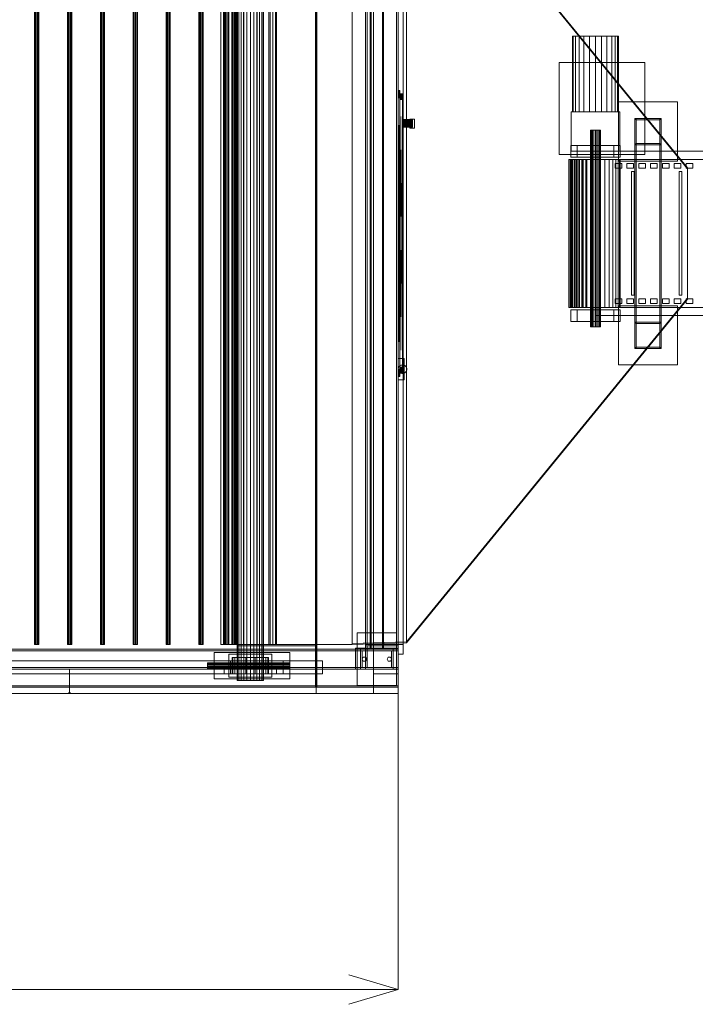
# Model space of a CAD drawing. Header units: millimetres. Extents: x -4395 to 65662, y -65530 to 6847.
# Tile 959 of 1034: x 59309 to 61365, y -20345 to -17350. Entities that reach past the tile are written whole.
import ezdxf

# ---------------------------------------------------------------- set-up
doc = ezdxf.new("R2010")
doc.units = ezdxf.units.MM
for name, color, linetype, lineweight in [('COTAS_O', 1, 'Continuous', 0), ('superior_C04', 7, 'Continuous', 0), ('superior_secador', 7, 'Continuous', 0)]:
    doc.layers.add(name, color=color, linetype=linetype, lineweight=lineweight)
doc.dimstyles.new('R19_100', dxfattribs={"dimtxt": 250, "dimasz": 150, "dimexe": 150, "dimexo": 80, "dimgap": 100, "dimtad": 1, "dimtih": 1, "dimtoh": 1, "dimdsep": 46, "dimcen": 0.09, "dimadec": 0, "dimazin": 0, "dimtfac": 1, "dimtdec": 4, "dimtofl": 0, "dimtmove": 0, "dimatfit": 3, "dimfxl": 1, "dimtolj": 1, "dimtzin": 0, "dimarcsym": 0})

# ---------------------------------------------------------------- blocks, each defined once
blk = doc.blocks.new('DIM_R33_40')
at = {"layer": 'COTAS_O'}
for p, q in [((40461.1, -19400), (40461.1, -20300)), ((60461.1, -19400), (60461.1, -20300)), ((40461.1, -20300), (40611.1, -20255)), ((60461.1, -20300), (60311.1, -20255)), ((40461.1, -20300), (60461.1, -20300)), ((40461.1, -20300), (40611.1, -20345)), ((60461.1, -20300), (60311.1, -20345))]:
    blk.add_line(p, q, dxfattribs=at)
blk.add_text('20000 O', height=250, dxfattribs=at).set_placement((50461.1, -20200))

msp = doc.modelspace()

# ---------------------------------------------------------------- linework, layer by layer
at = {"layer": 'superior_C04'}
for p, q in [((60993.519, -17400), (60991.134, -17400)), ((60991.134, -17400), (60991.134, -17630)), ((61000.512, -17400), (60993.519, -17400)), ((60993.519, -17400), (60993.519, -17630)), ((61011.636, -17400), (61000.512, -17400)), ((61000.512, -17400), (61000.512, -17630)), ((61026.134, -17400), (61011.636, -17400)), ((61011.636, -17400), (61011.636, -17630)), ((61043.017, -17400), (61026.134, -17400)), ((61026.134, -17400), (61026.134, -17630)), ((61061.134, -17400), (61043.017, -17400)), ((61043.017, -17400), (61043.017, -17630)), ((61079.251, -17400), (61061.134, -17400)), ((61061.134, -17400), (61061.134, -17630)), ((61096.134, -17400), (61079.251, -17400)), ((61079.251, -17400), (61079.251, -17630)), ((61110.631, -17400), (61096.134, -17400)), ((61096.134, -17400), (61096.134, -17630)), ((61121.756, -17400), (61110.631, -17400)), ((61110.631, -17400), (61110.631, -17630)), ((61128.749, -17400), (61121.756, -17400)), ((61121.756, -17400), (61121.756, -17630)), ((61128.749, -17400), (61131.134, -17400)), ((61128.749, -17400), (61128.749, -17630)), ((61131.134, -17630), (61131.134, -17400)), ((60951.134, -17760), (60951.134, -17480)), ((60951.134, -17480), (61211.134, -17480)), ((61211.134, -17480), (61211.134, -17760)), ((61131.134, -17780), (61131.134, -17600)), ((61131.134, -17600), (61311.134, -17600)), ((61311.134, -17600), (61311.134, -17780)), ((60987.134, -17750), (60987.134, -17630)), ((60987.134, -17630), (61135.134, -17630)), ((60993.519, -17630), (60991.134, -17630)), ((61000.512, -17630), (60993.519, -17630)), ((61011.636, -17630), (61000.512, -17630)), ((61026.134, -17630), (61011.636, -17630)), ((61043.017, -17630), (61026.134, -17630)), ((61061.134, -17630), (61043.017, -17630)), ((61079.251, -17630), (61061.134, -17630)), ((61096.134, -17630), (61079.251, -17630)), ((61110.631, -17630), (61096.134, -17630)), ((61121.756, -17630), (61110.631, -17630)), ((61128.749, -17630), (61121.756, -17630)), ((61131.134, -17630), (61128.749, -17630)), ((61135.134, -17630), (61135.134, -17750)), ((61261.134, -17650), (61181.134, -17650)), ((61185.134, -17654), (61181.134, -17650)), ((61181.134, -17650), (61181.134, -17730)), ((61181.134, -17650), (61181.134, -18350)), ((61185.134, -17650), (61181.134, -17650)), ((61185.134, -18350), (61185.134, -17650)), ((61185.134, -17650), (61257.134, -17650)), ((61257.134, -17654), (61185.134, -17654)), ((61185.134, -17654), (61185.134, -17726)), ((61257.134, -17654), (61261.134, -17650)), ((61257.134, -17650), (61257.134, -18350)), ((61261.134, -17650), (61257.134, -17650)), ((61257.134, -17726), (61257.134, -17654)), ((61261.134, -17730), (61261.134, -17650)), ((61261.134, -18350), (61261.134, -17650)), ((61046.868, -17686), (61046.134, -17686)), ((61046.134, -17686), (61046.134, -18284)), ((61048.999, -17686), (61046.868, -17686)), ((61046.868, -17686), (61046.868, -18284)), ((61052.317, -17686), (61048.999, -17686)), ((61048.999, -17686), (61048.999, -18284)), ((61056.499, -17686), (61052.317, -17686)), ((61052.317, -17686), (61052.317, -18284)), ((61061.134, -17686), (61056.499, -17686)), ((61056.499, -17686), (61056.499, -18284)), ((61065.769, -17686), (61061.134, -17686)), ((61061.134, -17686), (61061.134, -18284)), ((61069.951, -17686), (61065.769, -17686)), ((61065.769, -17686), (61065.769, -18284)), ((61073.269, -17686), (61069.951, -17686)), ((61069.951, -17686), (61069.951, -18284)), ((61075.4, -17686), (61073.269, -17686)), ((61073.269, -17686), (61073.269, -18284)), ((61075.4, -17686), (61076.134, -17686)), ((61075.4, -17686), (61075.4, -18284)), ((61076.134, -18284), (61076.134, -17686)), ((61181.134, -17730), (61185.134, -17726)), ((61181.134, -17730), (61261.134, -17730)), ((61185.134, -17726), (61257.134, -17726)), ((61257.134, -17726), (61261.134, -17730)), ((61211.134, -17760), (60951.134, -17760)), ((60986.134, -17768), (60986.134, -17732)), ((60986.134, -17732), (61136.134, -17732)), ((61135.134, -17750), (60987.134, -17750)), ((61005.134, -17768), (61005.134, -17732)), ((61005.134, -17732), (61117.134, -17732)), ((61061.134, -17775), (61061.134, -17750)), ((62061.134, -17750), (61061.134, -17750)), ((61117.134, -17732), (61117.134, -17768)), ((61136.134, -17732), (61136.134, -17768)), ((60981.364, -17775), (60980.134, -17775)), ((60980.134, -17775), (60980.134, -18225)), ((60986.134, -17775), (60980.134, -17775)), ((60985.019, -17775), (60981.364, -17775)), ((60981.364, -17775), (60981.364, -18225)), ((60987.273, -17775), (60981.364, -17775)), ((60990.986, -17775), (60985.019, -17775)), ((60985.019, -17775), (60985.019, -18225)), ((60990.657, -17775), (60985.019, -17775)), ((61136.134, -17768), (60986.134, -17768)), ((60987.575, -17775), (60986.134, -17775)), ((60986.134, -17775), (60986.134, -18225)), ((60987.273, -17775), (60986.134, -17775)), ((60990.657, -17775), (60987.273, -17775)), ((60987.273, -18225), (60987.273, -17775)), ((60991.843, -17775), (60987.575, -17775)), ((60987.575, -17775), (60987.575, -18225)), ((60996.182, -17775), (60990.657, -17775)), ((60990.657, -18225), (60990.657, -17775)), ((60999.084, -17775), (60990.986, -17775)), ((60990.986, -17775), (60990.986, -18225)), ((60996.182, -17775), (60990.986, -17775)), ((60998.774, -17775), (60991.843, -17775)), ((60991.843, -17775), (60991.843, -18225)), ((61003.681, -17775), (60996.182, -17775)), ((60996.182, -18225), (60996.182, -17775)), ((61008.101, -17775), (60998.774, -17775)), ((60998.774, -17775), (60998.774, -18225)), ((61009.068, -17775), (60999.084, -17775)), ((60999.084, -17775), (60999.084, -18225)), ((61003.681, -17775), (60999.084, -17775)), ((61012.925, -17775), (61003.681, -17775)), ((61003.681, -18225), (61003.681, -17775)), ((61117.134, -17768), (61005.134, -17768)), ((61019.466, -17775), (61008.101, -17775)), ((61008.101, -17775), (61008.101, -18225)), ((61020.634, -17775), (61009.068, -17775)), ((61009.068, -17775), (61009.068, -18225)), ((61012.925, -17775), (61009.068, -17775)), ((61023.634, -17775), (61012.925, -17775)), ((61012.925, -18225), (61012.925, -17775)), ((61032.433, -17775), (61019.466, -17775)), ((61019.466, -17775), (61019.466, -18225)), ((61033.43, -17775), (61020.634, -17775)), ((61020.634, -17775), (61020.634, -18225)), ((61023.634, -17775), (61020.634, -17775)), ((61035.482, -17775), (61023.634, -17775)), ((61023.634, -18225), (61023.634, -17775)), ((61046.502, -17775), (61032.433, -17775)), ((61032.433, -17775), (61032.433, -18225)), ((61047.068, -17775), (61033.43, -17775)), ((61033.43, -17775), (61033.43, -18225)), ((61035.482, -17775), (61033.43, -17775)), ((61048.11, -17775), (61035.482, -17775)), ((61035.482, -18225), (61035.482, -17775)), ((61061.134, -17775), (61046.502, -17775)), ((61046.502, -17775), (61046.502, -18225)), ((61061.134, -17775), (61047.068, -17775)), ((61047.068, -17775), (61047.068, -18225)), ((61048.11, -17775), (61047.068, -17775)), ((61061.134, -17775), (61048.11, -17775)), ((61048.11, -18225), (61048.11, -17775)), ((61061.134, -18225), (61061.134, -17775)), ((62061.134, -17775), (61061.134, -17775)), ((61075.766, -17775), (61061.134, -17775)), ((61089.835, -17775), (61075.766, -17775)), ((61075.766, -17775), (61075.766, -18225)), ((61102.802, -17775), (61089.835, -17775)), ((61089.835, -17775), (61089.835, -18225)), ((61114.167, -17775), (61102.802, -17775)), ((61102.802, -17775), (61102.802, -18225)), ((61123.494, -17775), (61114.167, -17775)), ((61114.167, -17775), (61114.167, -18225)), ((61121.134, -17801), (61121.134, -17787)), ((61141.134, -17787), (61121.134, -17787)), ((61130.425, -17775), (61123.494, -17775)), ((61123.494, -17775), (61123.494, -18225)), ((61134.693, -17775), (61130.425, -17775)), ((61130.425, -17775), (61130.425, -18225)), ((61311.134, -17780), (61131.134, -17780)), ((61134.693, -17775), (61136.134, -17775)), ((61134.693, -17775), (61134.693, -18225)), ((61136.134, -18225), (61136.134, -17775)), ((61141.134, -17801), (61141.134, -17787)), ((61157.134, -17801), (61157.134, -17787)), ((61177.134, -17787), (61157.134, -17787)), ((61177.134, -17801), (61177.134, -17787)), ((61193.134, -17801), (61193.134, -17787)), ((61213.134, -17787), (61193.134, -17787)), ((61213.134, -17801), (61213.134, -17787)), ((61229.134, -17801), (61229.134, -17787)), ((61249.134, -17787), (61229.134, -17787)), ((61249.134, -17801), (61249.134, -17787)), ((61265.134, -17801), (61265.134, -17787)), ((61285.134, -17787), (61265.134, -17787)), ((61285.134, -17801), (61285.134, -17787)), ((61301.134, -17801), (61301.134, -17787)), ((61321.134, -17787), (61301.134, -17787)), ((61321.134, -17801), (61321.134, -17787)), ((61337.134, -17801), (61337.134, -17787)), ((61357.134, -17787), (61337.134, -17787)), ((61357.134, -17801), (61357.134, -17787)), ((61121.134, -17801), (61141.134, -17801)), ((61157.134, -17801), (61177.134, -17801)), ((61171.134, -18188), (61171.134, -17812)), ((61179.134, -17812), (61171.134, -17812)), ((61179.134, -18188), (61179.134, -17812)), ((61193.134, -17801), (61213.134, -17801)), ((61229.134, -17801), (61249.134, -17801)), ((61265.134, -17801), (61285.134, -17801)), ((61301.134, -17801), (61321.134, -17801)), ((61316.134, -18188), (61316.134, -17812)), ((61324.134, -17812), (61316.134, -17812)), ((61324.134, -18188), (61324.134, -17812)), ((61337.134, -17801), (61357.134, -17801)), ((61121.134, -18213), (61121.134, -18199)), ((61141.134, -18199), (61121.134, -18199)), ((61141.134, -18213), (61141.134, -18199)), ((61157.134, -18213), (61157.134, -18199)), ((61177.134, -18199), (61157.134, -18199)), ((61171.134, -18188), (61179.134, -18188)), ((61177.134, -18213), (61177.134, -18199)), ((61193.134, -18213), (61193.134, -18199)), ((61213.134, -18199), (61193.134, -18199)), ((61213.134, -18213), (61213.134, -18199)), ((61229.134, -18213), (61229.134, -18199)), ((61249.134, -18199), (61229.134, -18199)), ((61249.134, -18213), (61249.134, -18199)), ((61265.134, -18213), (61265.134, -18199)), ((61285.134, -18199), (61265.134, -18199)), ((61285.134, -18213), (61285.134, -18199)), ((61301.134, -18213), (61301.134, -18199)), ((61321.134, -18199), (61301.134, -18199)), ((61316.134, -18188), (61324.134, -18188)), ((61321.134, -18213), (61321.134, -18199)), ((61337.134, -18213), (61337.134, -18199)), ((61357.134, -18199), (61337.134, -18199)), ((61357.134, -18213), (61357.134, -18199)), ((60981.364, -18225), (60980.134, -18225)), ((60980.134, -18225), (60986.134, -18225)), ((60985.019, -18225), (60981.364, -18225)), ((60981.364, -18225), (60987.273, -18225)), ((60990.986, -18225), (60985.019, -18225)), ((60985.019, -18225), (60990.657, -18225)), ((60987.575, -18225), (60986.134, -18225)), ((60986.134, -18225), (60987.273, -18225)), ((60986.134, -18268), (60986.134, -18232)), ((60986.134, -18232), (61136.134, -18232)), ((60987.273, -18225), (60990.657, -18225)), ((60991.843, -18225), (60987.575, -18225)), ((60990.657, -18225), (60996.182, -18225)), ((60999.084, -18225), (60990.986, -18225)), ((60990.986, -18225), (60996.182, -18225)), ((60998.774, -18225), (60991.843, -18225)), ((60996.182, -18225), (61003.681, -18225)), ((61008.101, -18225), (60998.774, -18225)), ((61009.068, -18225), (60999.084, -18225)), ((60999.084, -18225), (61003.681, -18225)), ((61003.681, -18225), (61012.925, -18225)), ((61005.134, -18268), (61005.134, -18232)), ((61005.134, -18232), (61117.134, -18232)), ((61019.466, -18225), (61008.101, -18225)), ((61020.634, -18225), (61009.068, -18225)), ((61009.068, -18225), (61012.925, -18225)), ((61012.925, -18225), (61023.634, -18225)), ((61032.433, -18225), (61019.466, -18225)), ((61033.43, -18225), (61020.634, -18225)), ((61020.634, -18225), (61023.634, -18225)), ((61023.634, -18225), (61035.482, -18225)), ((61046.502, -18225), (61032.433, -18225)), ((61047.068, -18225), (61033.43, -18225)), ((61033.43, -18225), (61035.482, -18225)), ((61035.482, -18225), (61048.11, -18225)), ((61061.134, -18225), (61046.502, -18225)), ((61061.134, -18225), (61047.068, -18225)), ((61047.068, -18225), (61048.11, -18225)), ((61048.11, -18225), (61061.134, -18225)), ((61061.134, -18225), (62061.134, -18225)), ((61061.134, -18250), (61061.134, -18225)), ((61075.766, -18225), (61061.134, -18225)), ((61089.835, -18225), (61075.766, -18225)), ((61102.802, -18225), (61089.835, -18225)), ((61114.167, -18225), (61102.802, -18225)), ((61123.494, -18225), (61114.167, -18225)), ((61117.134, -18232), (61117.134, -18268)), ((61121.134, -18213), (61141.134, -18213)), ((61130.425, -18225), (61123.494, -18225)), ((61134.693, -18225), (61130.425, -18225)), ((61131.134, -18400), (61131.134, -18220)), ((61131.134, -18220), (61311.134, -18220)), ((61136.134, -18225), (61134.693, -18225)), ((61136.134, -18232), (61136.134, -18268)), ((61157.134, -18213), (61177.134, -18213)), ((61193.134, -18213), (61213.134, -18213)), ((61229.134, -18213), (61249.134, -18213)), ((61265.134, -18213), (61285.134, -18213)), ((61301.134, -18213), (61321.134, -18213)), ((61311.134, -18220), (61311.134, -18400)), ((61337.134, -18213), (61357.134, -18213)), ((61136.134, -18268), (60986.134, -18268)), ((61117.134, -18268), (61005.134, -18268)), ((61061.134, -18250), (62061.134, -18250)), ((61261.134, -18270), (61181.134, -18270)), ((61185.134, -18274), (61181.134, -18270)), ((61181.134, -18270), (61181.134, -18350)), ((61257.134, -18274), (61261.134, -18270)), ((61261.134, -18350), (61261.134, -18270)), ((61046.868, -18284), (61046.134, -18284)), ((61048.999, -18284), (61046.868, -18284)), ((61052.317, -18284), (61048.999, -18284)), ((61056.499, -18284), (61052.317, -18284)), ((61061.134, -18284), (61056.499, -18284)), ((61065.769, -18284), (61061.134, -18284)), ((61069.951, -18284), (61065.769, -18284)), ((61073.269, -18284), (61069.951, -18284)), ((61075.4, -18284), (61073.269, -18284)), ((61076.134, -18284), (61075.4, -18284)), ((61257.134, -18274), (61185.134, -18274)), ((61185.134, -18274), (61185.134, -18346)), ((61257.134, -18346), (61257.134, -18274)), ((61181.134, -18350), (61185.134, -18346)), ((61181.134, -18350), (61261.134, -18350)), ((61181.134, -18350), (61185.134, -18350)), ((61185.134, -18346), (61257.134, -18346)), ((61257.134, -18350), (61185.134, -18350)), ((61257.134, -18346), (61261.134, -18350)), ((61257.134, -18350), (61261.134, -18350)), ((61311.134, -18400), (61131.134, -18400))]:
    msp.add_line(p, q, dxfattribs=at)
at = {"layer": 'superior_secador'}
for p, q in [((60209.134, -19380), (60209.134, -16620)), ((60211.134, -16600), (60211.134, -19400)), ((60213.134, -16620), (60213.134, -19380)), ((60386.134, -19400), (60386.134, -16600)), ((60461.134, -16600), (60461.134, -19400)), ((59971.134, -16640), (59971.134, -19360)), ((59972.497, -16640), (59972.497, -19360)), ((59976.493, -16640), (59976.493, -19360)), ((59982.85, -16640), (59982.85, -19360)), ((59991.134, -16640), (59991.134, -19360)), ((60000.781, -16640), (60000.781, -19360)), ((60011.134, -16640), (60011.134, -19360)), ((60021.487, -16640), (60021.487, -19360)), ((60031.134, -16640), (60031.134, -19360)), ((60039.418, -16640), (60039.418, -19360)), ((60045.775, -16640), (60045.775, -19360)), ((60049.771, -16640), (60049.771, -19360)), ((60051.134, -19360), (60051.134, -16640)), ((60376.134, -19265), (60376.134, -16735)), ((60379.134, -16735), (60379.134, -19265)), ((60413.134, -19265), (60413.134, -16735)), ((60416.134, -16735), (60416.134, -19265)), ((59354.784, -16750), (59354.784, -19250)), ((59355.997, -16750), (59355.997, -19250)), ((59359.172, -16750), (59359.172, -19250)), ((59363.096, -16750), (59363.096, -19250)), ((59366.271, -16750), (59366.271, -19250)), ((59367.484, -19250), (59367.484, -16750)), ((59454.784, -16750), (59454.784, -19250)), ((59455.997, -16750), (59455.997, -19250)), ((59459.172, -16750), (59459.172, -19250)), ((59463.096, -16750), (59463.096, -19250)), ((59466.271, -16750), (59466.271, -19250)), ((59467.484, -19250), (59467.484, -16750)), ((59554.784, -16750), (59554.784, -19250)), ((59555.997, -16750), (59555.997, -19250)), ((59559.172, -16750), (59559.172, -19250)), ((59563.096, -16750), (59563.096, -19250)), ((59566.271, -16750), (59566.271, -19250)), ((59567.484, -19250), (59567.484, -16750)), ((59654.784, -16750), (59654.784, -19250)), ((59655.997, -16750), (59655.997, -19250)), ((59659.172, -16750), (59659.172, -19250)), ((59663.096, -16750), (59663.096, -19250)), ((59666.271, -16750), (59666.271, -19250)), ((59667.484, -19250), (59667.484, -16750)), ((59754.784, -16750), (59754.784, -19250)), ((59755.997, -16750), (59755.997, -19250)), ((59759.172, -16750), (59759.172, -19250)), ((59763.096, -16750), (59763.096, -19250)), ((59766.271, -16750), (59766.271, -19250)), ((59767.484, -19250), (59767.484, -16750)), ((59854.784, -16750), (59854.784, -19250)), ((59855.997, -16750), (59855.997, -19250)), ((59859.172, -16750), (59859.172, -19250)), ((59863.096, -16750), (59863.096, -19250)), ((59866.271, -16750), (59866.271, -19250)), ((59867.484, -19250), (59867.484, -16750)), ((59921.134, -19250), (59921.134, -16750)), ((59929.467, -19250), (59929.467, -16750)), ((59931.634, -16750), (59931.634, -19250)), ((59934.343, -16750), (59934.343, -19250)), ((59937.801, -19250), (59937.801, -16750)), ((59942.285, -16750), (59942.285, -19250)), ((59946.134, -19250), (59946.134, -16750)), ((59954.467, -19250), (59954.467, -16750)), ((59954.784, -16750), (59954.784, -19250)), ((59954.919, -16750), (59954.919, -19250)), ((59955.997, -16750), (59955.997, -19250)), ((59959.172, -16750), (59959.172, -19250)), ((59962.801, -19250), (59962.801, -16750)), ((59963.096, -16750), (59963.096, -19250)), ((59966.271, -16750), (59966.271, -19250)), ((59967.484, -19250), (59967.484, -16750)), ((59971.134, -19250), (59971.134, -16750)), ((59971.384, -16750), (59971.384, -19250)), ((59990.558, -16750), (59990.558, -19250)), ((60011.134, -16750), (60011.134, -19250)), ((60031.71, -16750), (60031.71, -19250)), ((60050.884, -16750), (60050.884, -19250)), ((60067.349, -16750), (60067.349, -19250)), ((60071.134, -16750), (60071.134, -19250)), ((60079.983, -16750), (60079.983, -19250)), ((60087.925, -16750), (60087.925, -19250)), ((60090.634, -19250), (60090.634, -16750)), ((60211.134, -16750), (60211.134, -19250)), ((60321.134, -19250), (60321.134, -16750)), ((60361.134, -19250), (60361.134, -16750)), ((60366.134, -16750), (60366.134, -19250)), ((60456.134, -19250), (60456.134, -16750)), ((60461.134, -16750), (60461.134, -19250)), ((60476.134, -16750), (60476.134, -19250)), ((60486.134, -19245), (60486.134, -16755)), ((61341.134, -17800), (60486.134, -16755)), ((60486.134, -16758), (61341.134, -17803)), ((60461.134, -17565), (60461.134, -17565.22)), ((60461.134, -17565), (60461.134, -17565.88)), ((60461.134, -17565), (60466.134, -17565.22)), ((60461.134, -17565), (60466.134, -17565)), ((60461.134, -17565.22), (60466.134, -17565)), ((60461.134, -17565.22), (60461.134, -17565.88)), ((60461.134, -17566.98), (60461.134, -17565.22)), ((60461.134, -17570.5), (60461.134, -17565.22)), ((60461.134, -17565.22), (60466.134, -17565.88)), ((60461.134, -17565.22), (60466.134, -17565.22)), ((60461.134, -17565.88), (60466.134, -17565.22)), ((60461.134, -17565.88), (60461.134, -17566.98)), ((60461.134, -17565.88), (60461.134, -17568.52)), ((60461.134, -17565.88), (60461.134, -17572.92)), ((60461.134, -17570.5), (60461.134, -17565.88)), ((60461.134, -17565.88), (60461.134, -17587)), ((60461.134, -17565.88), (60466.134, -17566.98)), ((60461.134, -17565.88), (60466.134, -17565.88)), ((60461.134, -17566.98), (60466.134, -17565.88)), ((60461.134, -17566.98), (60461.134, -17568.52)), ((60461.134, -17570.5), (60461.134, -17566.98)), ((60461.134, -17566.98), (60466.134, -17568.52)), ((60461.134, -17566.98), (60466.134, -17566.98)), ((60461.134, -17568.52), (60466.134, -17566.98)), ((60461.134, -17568.52), (60461.134, -17570.5)), ((60461.134, -17568.52), (60461.134, -17572.92)), ((60461.134, -17568.52), (60466.134, -17570.5)), ((60461.134, -17568.52), (60466.134, -17568.52)), ((60461.134, -17570.5), (60466.134, -17568.52)), ((60461.134, -17570.5), (60461.134, -17572.92)), ((60461.134, -17575.78), (60461.134, -17570.5)), ((60461.134, -17582.82), (60461.134, -17570.5)), ((60461.134, -18420.92), (60461.134, -17570.5)), ((60461.134, -18431.48), (60461.134, -17570.5)), ((60461.134, -17570.5), (60461.134, -17587)), ((60461.134, -17570.5), (60466.134, -17572.92)), ((60461.134, -17570.5), (60466.134, -17570.5)), ((60461.134, -17572.92), (60466.134, -17570.5)), ((60461.134, -17572.92), (60461.134, -17575.78)), ((60461.134, -17572.92), (60461.134, -17579.08)), ((60461.134, -17572.92), (60461.134, -17587)), ((60461.134, -17572.92), (60466.134, -17575.78)), ((60461.134, -17572.92), (60466.134, -17572.92)), ((60461.134, -17575.78), (60466.134, -17572.92)), ((60461.134, -17575.78), (60461.134, -17579.08)), ((60461.134, -17582.82), (60461.134, -17575.78)), ((60461.134, -17575.78), (60466.134, -17579.08)), ((60461.134, -17575.78), (60466.134, -17575.78)), ((60461.134, -17579.08), (60466.134, -17575.78)), ((60461.134, -17579.08), (60461.134, -17582.82)), ((60461.134, -17579.08), (60461.134, -17587)), ((60461.134, -17579.08), (60466.134, -17582.82)), ((60461.134, -17579.08), (60466.134, -17579.08)), ((60461.134, -17582.82), (60466.134, -17579.08)), ((60466.134, -17565.22), (60466.134, -17565)), ((60466.134, -17565.88), (60466.134, -17565)), ((60466.134, -17565.88), (60466.134, -17565.22)), ((60466.134, -17565.22), (60466.134, -17566.98)), ((60466.134, -17565.22), (60466.134, -17570.5)), ((60466.134, -17566.98), (60466.134, -17565.88)), ((60466.134, -17568.52), (60466.134, -17565.88)), ((60466.134, -17572.92), (60466.134, -17565.88)), ((60466.134, -17565.88), (60466.134, -17570.5)), ((60466.134, -17587), (60466.134, -17565.88)), ((60466.134, -17568.52), (60466.134, -17566.98)), ((60466.134, -17566.98), (60466.134, -17570.5)), ((60466.134, -17570.5), (60466.134, -17568.52)), ((60466.134, -17572.92), (60466.134, -17568.52)), ((60466.134, -17572.92), (60466.134, -17570.5)), ((60466.134, -17570.5), (60466.134, -17575.78)), ((60466.134, -17570.5), (60466.134, -17582.82)), ((60466.134, -17570.5), (60466.134, -18420.92)), ((60466.134, -17570.5), (60466.134, -18431.48)), ((60466.134, -17587), (60466.134, -17570.5)), ((60466.134, -17575.78), (60466.134, -17572.92)), ((60466.134, -17579.08), (60466.134, -17572.92)), ((60466.134, -17587), (60466.134, -17572.92)), ((60466.134, -17575), (60466.134, -17575.18)), ((60466.134, -17575), (60466.134, -17575.72)), ((60466.134, -17575), (60474.134, -17575.18)), ((60466.134, -17575), (60474.134, -17575)), ((60466.134, -17575.18), (60474.134, -17575)), ((60466.134, -17575.18), (60466.134, -17575.72)), ((60466.134, -17576.62), (60466.134, -17575.18)), ((60466.134, -17579.5), (60466.134, -17575.18)), ((60466.134, -17575.18), (60474.134, -17575.72)), ((60466.134, -17575.18), (60474.134, -17575.18)), ((60466.134, -17575.72), (60474.134, -17575.18)), ((60466.134, -17575.72), (60466.134, -17576.62)), ((60466.134, -17575.72), (60466.134, -17577.88)), ((60466.134, -17575.72), (60466.134, -17581.48)), ((60466.134, -17579.5), (60466.134, -17575.72)), ((60466.134, -17575.72), (60466.134, -17593)), ((60466.134, -17575.72), (60474.134, -17576.62)), ((60466.134, -17575.72), (60474.134, -17575.72)), ((60466.134, -17576.62), (60474.134, -17575.72)), ((60466.134, -17579.08), (60466.134, -17575.78)), ((60466.134, -17575.78), (60466.134, -17582.82)), ((60466.134, -17576.62), (60466.134, -17577.88)), ((60466.134, -17579.5), (60466.134, -17576.62)), ((60466.134, -17576.62), (60474.134, -17577.88)), ((60466.134, -17576.62), (60474.134, -17576.62)), ((60466.134, -17577.88), (60474.134, -17576.62)), ((60466.134, -17577.88), (60466.134, -17579.5)), ((60466.134, -17577.88), (60466.134, -17581.48)), ((60466.134, -17577.88), (60474.134, -17579.5)), ((60466.134, -17577.88), (60474.134, -17577.88)), ((60466.134, -17579.5), (60474.134, -17577.88)), ((60466.134, -17582.82), (60466.134, -17579.08)), ((60466.134, -17587), (60466.134, -17579.08)), ((60466.134, -17579.5), (60466.134, -17581.48)), ((60466.134, -17583.82), (60466.134, -17579.5)), ((60466.134, -17589.58), (60466.134, -17579.5)), ((60466.134, -18413.48), (60466.134, -17579.5)), ((60466.134, -18422.12), (60466.134, -17579.5)), ((60466.134, -17579.5), (60466.134, -17593)), ((60466.134, -17579.5), (60474.134, -17581.48)), ((60466.134, -17579.5), (60474.134, -17579.5)), ((60466.134, -17581.48), (60474.134, -17579.5)), ((60466.134, -17581.48), (60466.134, -17583.82)), ((60466.134, -17581.48), (60466.134, -17586.52)), ((60466.134, -17581.48), (60466.134, -17593)), ((60466.134, -17581.48), (60474.134, -17583.82)), ((60466.134, -17581.48), (60474.134, -17581.48)), ((60466.134, -17583.82), (60474.134, -17581.48)), ((60474.134, -17575.18), (60474.134, -17575)), ((60474.134, -17575.72), (60474.134, -17575)), ((60474.134, -17575.72), (60474.134, -17575.18)), ((60474.134, -17575.18), (60474.134, -17576.62)), ((60474.134, -17575.18), (60474.134, -17579.5)), ((60474.134, -17576.62), (60474.134, -17575.72)), ((60474.134, -17577.88), (60474.134, -17575.72)), ((60474.134, -17581.48), (60474.134, -17575.72)), ((60474.134, -17575.72), (60474.134, -17579.5)), ((60474.134, -17593), (60474.134, -17575.72)), ((60474.134, -17577.88), (60474.134, -17576.62)), ((60474.134, -17576.62), (60474.134, -17579.5)), ((60474.134, -17579.5), (60474.134, -17577.88)), ((60474.134, -17581.48), (60474.134, -17577.88)), ((60474.134, -17581.48), (60474.134, -17579.5)), ((60474.134, -17579.5), (60474.134, -17583.82)), ((60474.134, -17579.5), (60474.134, -17589.58)), ((60474.134, -17579.5), (60474.134, -18413.48)), ((60474.134, -17579.5), (60474.134, -18422.12)), ((60474.134, -17593), (60474.134, -17579.5)), ((60474.134, -17583.82), (60474.134, -17581.48)), ((60474.134, -17586.52), (60474.134, -17581.48)), ((60474.134, -17593), (60474.134, -17581.48)), ((60461.134, -17582.82), (60461.134, -17587)), ((60461.134, -18413), (60461.134, -17582.82)), ((60461.134, -18420.92), (60461.134, -17582.82)), ((60461.134, -17582.82), (60466.134, -17587)), ((60461.134, -17582.82), (60466.134, -17582.82)), ((60461.134, -17587), (60466.134, -17582.82)), ((60461.134, -17587), (60461.134, -18413)), ((60461.134, -17587), (60461.134, -18417.18)), ((60461.134, -17587), (60461.134, -18424.22)), ((60461.134, -17587), (60461.134, -18433.02)), ((60461.134, -17587), (60461.134, -18431.48)), ((60461.134, -17587), (60466.134, -18413)), ((60461.134, -17587), (60466.134, -17587)), ((60461.134, -18413), (60466.134, -17587)), ((60466.134, -17587), (60466.134, -17582.82)), ((60466.134, -17582.82), (60466.134, -18413)), ((60466.134, -17582.82), (60466.134, -18420.92)), ((60466.134, -17583.82), (60466.134, -17586.52)), ((60466.134, -17589.58), (60466.134, -17583.82)), ((60466.134, -17583.82), (60474.134, -17586.52)), ((60466.134, -17583.82), (60474.134, -17583.82)), ((60466.134, -17586.52), (60474.134, -17583.82)), ((60466.134, -17586.52), (60466.134, -17589.58)), ((60466.134, -17586.52), (60466.134, -17593)), ((60466.134, -17586.52), (60474.134, -17589.58)), ((60466.134, -17586.52), (60474.134, -17586.52)), ((60466.134, -17589.58), (60474.134, -17586.52)), ((60466.134, -18413), (60466.134, -17587)), ((60466.134, -18417.18), (60466.134, -17587)), ((60466.134, -18424.22), (60466.134, -17587)), ((60466.134, -18433.02), (60466.134, -17587)), ((60466.134, -18431.48), (60466.134, -17587)), ((60466.134, -17589.58), (60466.134, -17593)), ((60466.134, -18407), (60466.134, -17589.58)), ((60466.134, -18413.48), (60466.134, -17589.58)), ((60466.134, -17589.58), (60474.134, -17593)), ((60466.134, -17589.58), (60474.134, -17589.58)), ((60466.134, -17593), (60474.134, -17589.58)), ((60466.134, -17593), (60466.134, -18407)), ((60466.134, -17593), (60466.134, -18410.42)), ((60466.134, -17593), (60466.134, -18416.18)), ((60466.134, -17593), (60466.134, -18423.38)), ((60466.134, -17593), (60466.134, -18422.12)), ((60466.134, -17593), (60474.134, -18407)), ((60466.134, -17593), (60474.134, -17593)), ((60466.134, -18407), (60474.134, -17593)), ((60474.134, -17586.52), (60474.134, -17583.82)), ((60474.134, -17583.82), (60474.134, -17589.58)), ((60474.134, -17589.58), (60474.134, -17586.52)), ((60474.134, -17593), (60474.134, -17586.52)), ((60474.134, -17593), (60474.134, -17589.58)), ((60474.134, -17589.58), (60474.134, -18407)), ((60474.134, -17589.58), (60474.134, -18413.48)), ((60474.134, -18407), (60474.134, -17593)), ((60474.134, -18410.42), (60474.134, -17593)), ((60474.134, -18416.18), (60474.134, -17593)), ((60474.134, -18423.38), (60474.134, -17593)), ((60474.134, -18422.12), (60474.134, -17593)), ((60474.134, -17653.231), (60474.134, -17653)), ((60504.134, -17653), (60474.134, -17653)), ((60474.134, -17653.231), (60474.134, -17653.913)), ((60474.134, -17653.231), (60504.134, -17653.231)), ((60474.134, -17653.913), (60474.134, -17655.022)), ((60474.134, -17653.913), (60504.134, -17653.913)), ((60474.134, -17655.022), (60474.134, -17656.515)), ((60474.134, -17655.022), (60504.134, -17655.022)), ((60474.134, -17656.515), (60474.134, -17658.333)), ((60474.134, -17656.515), (60504.134, -17656.515)), ((60474.134, -17658.333), (60474.134, -17660.408)), ((60474.134, -17658.333), (60504.134, -17658.333)), ((60474.134, -17660.408), (60474.134, -17662.659)), ((60474.134, -17660.408), (60504.134, -17660.408)), ((60474.134, -17662.659), (60474.134, -17665)), ((60474.134, -17662.659), (60504.134, -17662.659)), ((60474.134, -17665), (60474.134, -17667.341)), ((60474.134, -17665), (60504.134, -17665)), ((60474.134, -17667.341), (60474.134, -17669.592)), ((60474.134, -17667.341), (60504.134, -17667.341)), ((60474.134, -17669.592), (60474.134, -17671.667)), ((60474.134, -17669.592), (60504.134, -17669.592)), ((60474.134, -17671.667), (60474.134, -17673.485)), ((60474.134, -17671.667), (60504.134, -17671.667)), ((60496.134, -17680), (60496.134, -17652)), ((60496.134, -17652), (60510.134, -17652)), ((60504.134, -17653), (60504.134, -17653.231)), ((60504.134, -17653.231), (60504.134, -17653.913)), ((60504.134, -17653.913), (60504.134, -17655.022)), ((60504.134, -17655.022), (60504.134, -17656.515)), ((60504.134, -17656.515), (60504.134, -17658.333)), ((60504.134, -17658.333), (60504.134, -17660.408)), ((60504.134, -17660.408), (60504.134, -17662.659)), ((60504.134, -17662.659), (60504.134, -17665)), ((60504.134, -17665), (60504.134, -17667.341)), ((60504.134, -17667.341), (60504.134, -17669.592)), ((60504.134, -17669.592), (60504.134, -17671.667)), ((60504.134, -17671.667), (60504.134, -17673.485)), ((60510.134, -17652), (60510.134, -17680)), ((60474.134, -17673.485), (60474.134, -17674.978)), ((60474.134, -17673.485), (60504.134, -17673.485)), ((60474.134, -17674.978), (60474.134, -17676.087)), ((60474.134, -17674.978), (60504.134, -17674.978)), ((60474.134, -17676.087), (60474.134, -17676.769)), ((60474.134, -17676.087), (60504.134, -17676.087)), ((60474.134, -17676.769), (60474.134, -17677)), ((60474.134, -17676.769), (60504.134, -17676.769)), ((60474.134, -17677), (60504.134, -17677)), ((60510.134, -17680), (60496.134, -17680)), ((60504.134, -17673.485), (60504.134, -17674.978)), ((60504.134, -17674.978), (60504.134, -17676.087)), ((60504.134, -17676.087), (60504.134, -17676.769)), ((60504.134, -17676.769), (60504.134, -17677)), ((61341.134, -18200), (61341.134, -17800)), ((61341.134, -17803), (61341.134, -17800)), ((60486.134, -19242), (61341.134, -18197)), ((60486.134, -19245), (61341.134, -18200)), ((61341.134, -18197), (61341.134, -18200)), ((60461.134, -18445), (60461.134, -18380)), ((60461.134, -18380), (60479.134, -18380)), ((60479.134, -18380), (60479.134, -18445)), ((60461.134, -18413), (60461.384, -18410.464)), ((60461.134, -18413), (60461.134, -18417.18)), ((60461.134, -18420.92), (60461.134, -18413)), ((60466.134, -18413), (60461.134, -18413)), ((60461.134, -18417.18), (60466.134, -18413)), ((60461.134, -18413), (60466.134, -18417.18)), ((60461.384, -18415.536), (60461.134, -18413)), ((60461.134, -18417.18), (60461.134, -18420.92)), ((60461.134, -18417.18), (60461.134, -18424.22)), ((60461.134, -18417.18), (60466.134, -18417.18)), ((60461.134, -18420.92), (60466.134, -18417.18)), ((60461.134, -18417.18), (60466.134, -18420.92)), ((60461.384, -18410.464), (60462.123, -18408.025)), ((60462.123, -18417.975), (60461.384, -18415.536)), ((60462.123, -18408.025), (60463.325, -18405.778)), ((60463.325, -18420.222), (60462.123, -18417.975)), ((60463.325, -18405.778), (60464.941, -18403.808)), ((60464.941, -18422.192), (60463.325, -18420.222)), ((60464.941, -18403.808), (60466.911, -18402.191)), ((60466.134, -18407), (60466.134, -18410.42)), ((60466.134, -18413.48), (60466.134, -18407)), ((60474.134, -18407), (60466.134, -18407)), ((60466.134, -18410.42), (60474.134, -18407)), ((60466.134, -18407), (60474.134, -18410.42)), ((60466.134, -18410.42), (60466.134, -18413.48)), ((60466.134, -18410.42), (60466.134, -18416.18)), ((60466.134, -18410.42), (60474.134, -18410.42)), ((60466.134, -18413.48), (60474.134, -18410.42)), ((60466.134, -18410.42), (60474.134, -18413.48)), ((60466.134, -18417.18), (60466.134, -18413)), ((60466.134, -18413), (60466.134, -18420.92)), ((60466.134, -18416.18), (60466.134, -18413.48)), ((60466.134, -18418.52), (60466.134, -18413.48)), ((60466.134, -18422.12), (60466.134, -18413.48)), ((60466.134, -18413.48), (60474.134, -18413.48)), ((60466.134, -18416.18), (60474.134, -18413.48)), ((60466.134, -18413.48), (60474.134, -18416.18)), ((60466.134, -18418.52), (60466.134, -18416.18)), ((60466.134, -18416.18), (60466.134, -18420.5)), ((60466.134, -18416.18), (60466.134, -18423.38)), ((60466.134, -18416.18), (60474.134, -18416.18)), ((60466.134, -18418.52), (60474.134, -18416.18)), ((60466.134, -18416.18), (60474.134, -18418.52)), ((60466.134, -18420.92), (60466.134, -18417.18)), ((60466.134, -18424.22), (60466.134, -18417.18)), ((60466.134, -18420.5), (60466.134, -18418.52)), ((60466.134, -18422.12), (60466.134, -18418.52)), ((60466.134, -18418.52), (60474.134, -18418.52)), ((60466.134, -18420.5), (60474.134, -18418.52)), ((60466.134, -18418.52), (60474.134, -18420.5)), ((60466.134, -18422.12), (60466.134, -18420.5)), ((60466.134, -18420.5), (60466.134, -18423.38)), ((60466.134, -18420.5), (60474.134, -18420.5)), ((60466.134, -18422.12), (60474.134, -18420.5)), ((60466.134, -18420.5), (60474.134, -18422.12)), ((60466.911, -18402.191), (60469.159, -18400.99)), ((60469.159, -18400.99), (60471.598, -18400.25)), ((60471.598, -18400.25), (60474.134, -18400)), ((60474.134, -18400), (60476.67, -18400.25)), ((60474.134, -18410.42), (60474.134, -18407)), ((60474.134, -18407), (60474.134, -18413.48)), ((60474.134, -18413.48), (60474.134, -18410.42)), ((60474.134, -18416.18), (60474.134, -18410.42)), ((60474.134, -18413.48), (60474.134, -18416.18)), ((60474.134, -18413.48), (60474.134, -18418.52)), ((60474.134, -18413.48), (60474.134, -18422.12)), ((60474.134, -18416.18), (60474.134, -18418.52)), ((60474.134, -18420.5), (60474.134, -18416.18)), ((60474.134, -18423.38), (60474.134, -18416.18)), ((60474.134, -18418.52), (60474.134, -18420.5)), ((60474.134, -18418.52), (60474.134, -18422.12)), ((60474.134, -18420.5), (60474.134, -18422.12)), ((60474.134, -18423.38), (60474.134, -18420.5)), ((60476.67, -18400.25), (60479.109, -18400.99)), ((60479.109, -18400.99), (60481.356, -18402.191)), ((60481.356, -18402.191), (60483.326, -18403.808)), ((60483.326, -18403.808), (60484.943, -18405.778)), ((60484.943, -18420.222), (60483.326, -18422.192)), ((60484.943, -18405.778), (60486.144, -18408.025)), ((60486.144, -18417.975), (60484.943, -18420.222)), ((60486.144, -18408.025), (60486.884, -18410.464)), ((60486.884, -18415.536), (60486.144, -18417.975)), ((60486.884, -18410.464), (60487.134, -18413)), ((60487.134, -18413), (60486.884, -18415.536)), ((60461.134, -18424.22), (60461.134, -18420.92)), ((60461.134, -18427.08), (60461.134, -18420.92)), ((60461.134, -18431.48), (60461.134, -18420.92)), ((60461.134, -18420.92), (60466.134, -18420.92)), ((60461.134, -18424.22), (60466.134, -18420.92)), ((60461.134, -18420.92), (60466.134, -18424.22)), ((60461.134, -18427.08), (60461.134, -18424.22)), ((60461.134, -18424.22), (60461.134, -18429.5)), ((60461.134, -18424.22), (60461.134, -18433.02)), ((60461.134, -18424.22), (60466.134, -18424.22)), ((60461.134, -18427.08), (60466.134, -18424.22)), ((60461.134, -18424.22), (60466.134, -18427.08)), ((60461.134, -18429.5), (60461.134, -18427.08)), ((60461.134, -18431.48), (60461.134, -18427.08)), ((60461.134, -18427.08), (60466.134, -18427.08)), ((60461.134, -18429.5), (60466.134, -18427.08)), ((60461.134, -18427.08), (60466.134, -18429.5)), ((60461.134, -18431.48), (60461.134, -18429.5)), ((60461.134, -18429.5), (60461.134, -18433.02)), ((60461.134, -18429.5), (60466.134, -18429.5)), ((60461.134, -18431.48), (60466.134, -18429.5)), ((60461.134, -18429.5), (60466.134, -18431.48)), ((60461.134, -18433.02), (60461.134, -18431.48)), ((60461.134, -18434.12), (60461.134, -18431.48)), ((60461.134, -18435), (60461.134, -18431.48)), ((60461.134, -18431.48), (60466.134, -18431.48)), ((60461.134, -18433.02), (60466.134, -18431.48)), ((60461.134, -18431.48), (60466.134, -18433.02)), ((60461.134, -18434.12), (60461.134, -18433.02)), ((60461.134, -18433.02), (60461.134, -18434.78)), ((60461.134, -18433.02), (60461.134, -18435)), ((60461.134, -18433.02), (60466.134, -18433.02)), ((60461.134, -18434.12), (60466.134, -18433.02)), ((60461.134, -18433.02), (60466.134, -18434.12)), ((60461.134, -18434.78), (60461.134, -18434.12)), ((60461.134, -18435), (60461.134, -18434.12)), ((60461.134, -18434.12), (60466.134, -18434.12)), ((60461.134, -18434.78), (60466.134, -18434.12)), ((60461.134, -18434.12), (60466.134, -18434.78)), ((60461.134, -18435), (60461.134, -18434.78)), ((60461.134, -18434.78), (60466.134, -18434.78)), ((60461.134, -18435), (60466.134, -18434.78)), ((60461.134, -18434.78), (60466.134, -18435)), ((60461.134, -18435), (60466.134, -18435)), ((60479.134, -18445), (60461.134, -18445)), ((60466.911, -18423.809), (60464.941, -18422.192)), ((60466.134, -18420.92), (60466.134, -18424.22)), ((60466.134, -18420.92), (60466.134, -18427.08)), ((60466.134, -18420.92), (60466.134, -18431.48)), ((60466.134, -18423.38), (60466.134, -18422.12)), ((60466.134, -18424.28), (60466.134, -18422.12)), ((60466.134, -18425), (60466.134, -18422.12)), ((60466.134, -18422.12), (60474.134, -18422.12)), ((60466.134, -18423.38), (60474.134, -18422.12)), ((60466.134, -18422.12), (60474.134, -18423.38)), ((60466.134, -18424.28), (60466.134, -18423.38)), ((60466.134, -18423.38), (60466.134, -18424.82)), ((60466.134, -18423.38), (60466.134, -18425)), ((60466.134, -18423.38), (60474.134, -18423.38)), ((60466.134, -18424.28), (60474.134, -18423.38)), ((60466.134, -18423.38), (60474.134, -18424.28)), ((60466.134, -18424.22), (60466.134, -18427.08)), ((60466.134, -18429.5), (60466.134, -18424.22)), ((60466.134, -18433.02), (60466.134, -18424.22)), ((60466.134, -18424.82), (60466.134, -18424.28)), ((60466.134, -18425), (60466.134, -18424.28)), ((60466.134, -18424.28), (60474.134, -18424.28)), ((60466.134, -18424.82), (60474.134, -18424.28)), ((60466.134, -18424.28), (60474.134, -18424.82)), ((60466.134, -18425), (60466.134, -18424.82)), ((60466.134, -18424.82), (60474.134, -18424.82)), ((60466.134, -18425), (60474.134, -18424.82)), ((60466.134, -18424.82), (60474.134, -18425)), ((60466.134, -18425), (60474.134, -18425)), ((60466.134, -18427.08), (60466.134, -18429.5)), ((60466.134, -18427.08), (60466.134, -18431.48)), ((60466.134, -18429.5), (60466.134, -18431.48)), ((60466.134, -18433.02), (60466.134, -18429.5)), ((60466.134, -18431.48), (60466.134, -18433.02)), ((60466.134, -18431.48), (60466.134, -18434.12)), ((60466.134, -18431.48), (60466.134, -18435)), ((60466.134, -18433.02), (60466.134, -18434.12)), ((60466.134, -18434.78), (60466.134, -18433.02)), ((60466.134, -18435), (60466.134, -18433.02)), ((60466.134, -18434.12), (60466.134, -18434.78)), ((60466.134, -18434.12), (60466.134, -18435)), ((60466.134, -18434.78), (60466.134, -18435)), ((60469.159, -18425.01), (60466.911, -18423.809)), ((60471.598, -18425.75), (60469.159, -18425.01)), ((60474.134, -18426), (60471.598, -18425.75)), ((60474.134, -18422.12), (60474.134, -18423.38)), ((60474.134, -18422.12), (60474.134, -18424.28)), ((60474.134, -18422.12), (60474.134, -18425)), ((60474.134, -18423.38), (60474.134, -18424.28)), ((60474.134, -18424.82), (60474.134, -18423.38)), ((60474.134, -18425), (60474.134, -18423.38)), ((60474.134, -18424.28), (60474.134, -18424.82)), ((60474.134, -18424.28), (60474.134, -18425)), ((60474.134, -18424.82), (60474.134, -18425)), ((60476.67, -18425.75), (60474.134, -18426)), ((60479.109, -18425.01), (60476.67, -18425.75)), ((60481.356, -18423.809), (60479.109, -18425.01)), ((60483.326, -18422.192), (60481.356, -18423.809)), ((60336.134, -19375), (60336.134, -19215)), ((60336.134, -19215), (60456.134, -19215)), ((60456.134, -19215), (60456.134, -19375)), ((59355.997, -19250), (59354.784, -19250)), ((59359.172, -19250), (59355.997, -19250)), ((59363.096, -19250), (59359.172, -19250)), ((59366.271, -19250), (59363.096, -19250)), ((59367.484, -19250), (59366.271, -19250)), ((59455.997, -19250), (59454.784, -19250)), ((59459.172, -19250), (59455.997, -19250)), ((59463.096, -19250), (59459.172, -19250)), ((59466.271, -19250), (59463.096, -19250)), ((59467.484, -19250), (59466.271, -19250)), ((59555.997, -19250), (59554.784, -19250)), ((59559.172, -19250), (59555.997, -19250)), ((59563.096, -19250), (59559.172, -19250)), ((59566.271, -19250), (59563.096, -19250)), ((59567.484, -19250), (59566.271, -19250)), ((59655.997, -19250), (59654.784, -19250)), ((59659.172, -19250), (59655.997, -19250)), ((59663.096, -19250), (59659.172, -19250)), ((59666.271, -19250), (59663.096, -19250)), ((59667.484, -19250), (59666.271, -19250)), ((59755.997, -19250), (59754.784, -19250)), ((59759.172, -19250), (59755.997, -19250)), ((59763.096, -19250), (59759.172, -19250)), ((59766.271, -19250), (59763.096, -19250)), ((59767.484, -19250), (59766.271, -19250)), ((59855.997, -19250), (59854.784, -19250)), ((59859.172, -19250), (59855.997, -19250)), ((59863.096, -19250), (59859.172, -19250)), ((59866.271, -19250), (59863.096, -19250)), ((59867.484, -19250), (59866.271, -19250)), ((59929.467, -19250), (59921.134, -19250)), ((59937.801, -19250), (59929.467, -19250)), ((59934.343, -19250), (59931.634, -19250)), ((59942.285, -19250), (59934.343, -19250)), ((59946.134, -19250), (59937.801, -19250)), ((59954.919, -19250), (59942.285, -19250)), ((59954.467, -19250), (59946.134, -19250)), ((59962.801, -19250), (59954.467, -19250)), ((59955.997, -19250), (59954.784, -19250)), ((59971.384, -19250), (59954.919, -19250)), ((59959.172, -19250), (59955.997, -19250)), ((59963.096, -19250), (59959.172, -19250)), ((59971.134, -19250), (59962.801, -19250)), ((59966.271, -19250), (59963.096, -19250)), ((59967.484, -19250), (59966.271, -19250)), ((60211.134, -19250), (59971.134, -19250)), ((59971.134, -19255), (59971.134, -19250)), ((60211.134, -19255), (59971.134, -19255)), ((59990.558, -19250), (59971.384, -19250)), ((60011.134, -19250), (59990.558, -19250)), ((60031.71, -19250), (60011.134, -19250)), ((60050.884, -19250), (60031.71, -19250)), ((60067.349, -19250), (60050.884, -19250)), ((60079.983, -19250), (60067.349, -19250)), ((60071.134, -19250), (60211.134, -19250)), ((60071.134, -19250), (60321.134, -19250)), ((60087.925, -19250), (60079.983, -19250)), ((60090.634, -19250), (60087.925, -19250)), ((60211.134, -19250), (60211.134, -19255)), ((60321.134, -19247), (60486.134, -19242)), ((60321.134, -19250), (60486.134, -19245)), ((60321.134, -19250), (60321.134, -19247)), ((60461.134, -19250), (60361.134, -19250)), ((60366.134, -19250), (60361.134, -19250)), ((60361.134, -19255), (60361.134, -19250)), ((60461.134, -19255), (60361.134, -19255)), ((60361.134, -19320), (60361.134, -19255)), ((60361.134, -19255), (60366.134, -19255)), ((60366.134, -19255), (60366.134, -19320)), ((60386.134, -19400), (60386.134, -19250)), ((60386.134, -19250), (60461.134, -19250)), ((60461.134, -19250), (60456.134, -19250)), ((60456.134, -19320), (60456.134, -19255)), ((60456.134, -19255), (60461.134, -19255)), ((60461.134, -19250), (60461.134, -19400)), ((60461.134, -19250), (60461.134, -19255)), ((60476.134, -19250), (60461.134, -19250)), ((60461.134, -19280), (60461.134, -19250)), ((60461.134, -19255), (60461.134, -19320)), ((60476.134, -19250), (60476.134, -19280)), ((60486.134, -19242), (60486.134, -19245)), ((40461.134, -19265), (60461.134, -19265)), ((60461.134, -19270), (40461.134, -19270)), ((59901.134, -19355), (59901.134, -19275)), ((59901.134, -19275), (60131.134, -19275)), ((59946.134, -19350), (59946.134, -19280)), ((59946.134, -19280), (60076.134, -19280)), ((60076.134, -19280), (60076.134, -19350)), ((60131.134, -19275), (60131.134, -19355)), ((60331.134, -19325), (60331.134, -19262)), ((60331.134, -19262), (60461.134, -19262)), ((60346.134, -19270), (60346.134, -19265)), ((60346.134, -19265), (60446.134, -19265)), ((60446.134, -19270), (60346.134, -19270)), ((60346.134, -19320), (60346.134, -19270)), ((60346.134, -19270), (60351.134, -19270)), ((60351.134, -19270), (60351.134, -19320)), ((60351.134, -19295), (60354.634, -19288.938)), ((60354.634, -19288.938), (60361.634, -19288.938)), ((60361.634, -19288.938), (60365.134, -19295)), ((60416.134, -19265), (60376.134, -19265)), ((60379.134, -19265), (60376.134, -19265)), ((60416.134, -19265), (60413.134, -19265)), ((60427.134, -19295), (60430.634, -19288.938)), ((60430.634, -19288.938), (60437.634, -19288.938)), ((60437.634, -19288.938), (60441.134, -19295)), ((60441.134, -19320), (60441.134, -19270)), ((60441.134, -19270), (60446.134, -19270)), ((60446.134, -19265), (60446.134, -19270)), ((60446.134, -19270), (60446.134, -19320)), ((60461.134, -19262), (60461.134, -19325)), ((60461.134, -19265), (60461.134, -19325)), ((60461.134, -19265), (60461.134, -19270)), ((60476.134, -19280), (60461.134, -19280)), ((40811.134, -19300), (60111.134, -19300)), ((59881.134, -19306.685), (59881.134, -19306)), ((60131.134, -19306), (59881.134, -19306)), ((59881.134, -19306.685), (59881.134, -19308.636)), ((59881.134, -19306.685), (60131.134, -19306.685)), ((59881.134, -19308.636), (59881.134, -19311.556)), ((59881.134, -19308.636), (60131.134, -19308.636)), ((59881.134, -19311.556), (59881.134, -19315)), ((59881.134, -19311.556), (60131.134, -19311.556)), ((59881.134, -19315), (59881.134, -19318.444)), ((59881.134, -19315), (60131.134, -19315)), ((59881.134, -19318.444), (59881.134, -19321.364)), ((59881.134, -19318.444), (60131.134, -19318.444)), ((59951.134, -19340), (59951.134, -19300)), ((59951.134, -19300), (60231.134, -19300)), ((59958.008, -19290), (59956.134, -19290)), ((59956.134, -19290), (59956.134, -19340)), ((59963.502, -19290), (59958.008, -19290)), ((59958.008, -19290), (59958.008, -19340)), ((59972.243, -19290), (59963.502, -19290)), ((59963.502, -19290), (59963.502, -19340)), ((59983.634, -19290), (59972.243, -19290)), ((59972.243, -19290), (59972.243, -19340)), ((59996.899, -19290), (59983.634, -19290)), ((59983.634, -19290), (59983.634, -19340)), ((60011.134, -19290), (59996.899, -19290)), ((59996.899, -19290), (59996.899, -19340)), ((60025.369, -19290), (60011.134, -19290)), ((60011.134, -19290), (60011.134, -19340)), ((60038.634, -19290), (60025.369, -19290)), ((60025.369, -19290), (60025.369, -19340)), ((60050.025, -19290), (60038.634, -19290)), ((60038.634, -19290), (60038.634, -19340)), ((60058.765, -19290), (60050.025, -19290)), ((60050.025, -19290), (60050.025, -19340)), ((60064.26, -19290), (60058.765, -19290)), ((60058.765, -19290), (60058.765, -19340)), ((60064.26, -19290), (60066.134, -19290)), ((60064.26, -19290), (60064.26, -19340)), ((60066.134, -19340), (60066.134, -19290)), ((60111.134, -19300), (60111.134, -19340)), ((60131.134, -19306), (60131.134, -19306.685)), ((60131.134, -19306.685), (60131.134, -19308.636)), ((60131.134, -19308.636), (60131.134, -19311.556)), ((60131.134, -19311.556), (60131.134, -19315)), ((60131.134, -19315), (60131.134, -19318.444)), ((60131.134, -19318.444), (60131.134, -19321.364)), ((60231.134, -19300), (60231.134, -19340)), ((60354.634, -19301.062), (60351.134, -19295)), ((60361.634, -19301.062), (60354.634, -19301.062)), ((60365.134, -19295), (60361.634, -19301.062)), ((60430.634, -19301.062), (60427.134, -19295)), ((60437.634, -19301.062), (60430.634, -19301.062)), ((60441.134, -19295), (60437.634, -19301.062)), ((40461.134, -19320), (60461.134, -19320)), ((60461.134, -19325), (40461.134, -19325)), ((60111.134, -19340), (40811.134, -19340)), ((58461.134, -19325), (59461.134, -19325)), ((59461.134, -19325), (59461.134, -19400)), ((59461.134, -19325), (60461.134, -19325)), ((59881.134, -19321.364), (59881.134, -19323.315)), ((59881.134, -19321.364), (60131.134, -19321.364)), ((59881.134, -19323.315), (59881.134, -19324)), ((59881.134, -19323.315), (60131.134, -19323.315)), ((59881.134, -19324), (60131.134, -19324)), ((59931.134, -19340), (59931.134, -19325)), ((59931.134, -19325), (59946.134, -19325)), ((59946.134, -19340), (59931.134, -19340)), ((59946.134, -19325), (59946.134, -19340)), ((60231.134, -19340), (59951.134, -19340)), ((59958.008, -19340), (59956.134, -19340)), ((59963.502, -19340), (59958.008, -19340)), ((59972.243, -19340), (59963.502, -19340)), ((59983.634, -19340), (59972.243, -19340)), ((59996.899, -19340), (59983.634, -19340)), ((60011.134, -19340), (59996.899, -19340)), ((60025.369, -19340), (60011.134, -19340)), ((60038.634, -19340), (60025.369, -19340)), ((60050.025, -19340), (60038.634, -19340)), ((60058.765, -19340), (60050.025, -19340)), ((60064.26, -19340), (60058.765, -19340)), ((60066.134, -19340), (60064.26, -19340)), ((60076.134, -19340), (60076.134, -19325)), ((60076.134, -19325), (60091.134, -19325)), ((60091.134, -19340), (60076.134, -19340)), ((60091.134, -19325), (60091.134, -19340)), ((60131.134, -19321.364), (60131.134, -19323.315)), ((60131.134, -19323.315), (60131.134, -19324)), ((60331.134, -19325), (60331.134, -19320)), ((60331.134, -19320), (60461.134, -19320)), ((60461.134, -19325), (60331.134, -19325)), ((60346.134, -19325), (60346.134, -19320)), ((60346.134, -19320), (60446.134, -19320)), ((60351.134, -19320), (60346.134, -19320)), ((60446.134, -19325), (60346.134, -19325)), ((60361.134, -19325), (60361.134, -19320)), ((60361.134, -19320), (60461.134, -19320)), ((60366.134, -19320), (60361.134, -19320)), ((60461.134, -19325), (60361.134, -19325)), ((60386.134, -19400), (60386.134, -19340)), ((60386.134, -19340), (60461.134, -19340)), ((60446.134, -19320), (60441.134, -19320)), ((60446.134, -19320), (60446.134, -19325)), ((60461.134, -19320), (60456.134, -19320)), ((60461.134, -19320), (60461.134, -19325)), ((60461.134, -19325), (60461.134, -19400)), ((60461.134, -19340), (60461.134, -19400)), ((40461.134, -19376), (60461.134, -19376)), ((60131.134, -19355), (59901.134, -19355)), ((60076.134, -19350), (59946.134, -19350)), ((59972.497, -19360), (59971.134, -19360)), ((59976.493, -19360), (59972.497, -19360)), ((59982.85, -19360), (59976.493, -19360)), ((59991.134, -19360), (59982.85, -19360)), ((60000.781, -19360), (59991.134, -19360)), ((60011.134, -19360), (60000.781, -19360)), ((60021.487, -19360), (60011.134, -19360)), ((60031.134, -19360), (60021.487, -19360)), ((60039.418, -19360), (60031.134, -19360)), ((60045.775, -19360), (60039.418, -19360)), ((60049.771, -19360), (60045.775, -19360)), ((60051.134, -19360), (60049.771, -19360)), ((60456.134, -19375), (60336.134, -19375)), ((60461.134, -19376), (60461.134, -19400)), ((40461.134, -19380), (60461.134, -19380)), ((60461.134, -19400), (40461.134, -19400)), ((59461.134, -19400), (58461.134, -19400)), ((60211.134, -19400), (59211.134, -19400)), ((59458.134, -19400), (59458.134, -19397)), ((59458.134, -19397), (59464.134, -19397)), ((59464.134, -19400), (59458.134, -19400)), ((60461.134, -19400), (59461.134, -19400)), ((59464.134, -19397), (59464.134, -19400)), ((60213.134, -19380), (60209.134, -19380)), ((60461.134, -19400), (60211.134, -19400)), ((60461.134, -19400), (60386.134, -19400)), ((60461.134, -19380), (60461.134, -19400))]:
    msp.add_line(p, q, dxfattribs=at)

# ---------------------------------------------------------------- dimensions: what is measured, and where the dimension line sits
at = {"layer": 'COTAS_O'}
dim = msp.add_aligned_dim(p1=(40461.134, -19400), p2=(60461.134, -19400), distance=-900, text='<> O', dimstyle='R19_100', dxfattribs=at)
dim.commit()
dim.dimension.update_dxf_attribs({"geometry": 'DIM_R33_40', "text_midpoint": (50461.134, -20300)})

doc.saveas('drawing.dxf')
